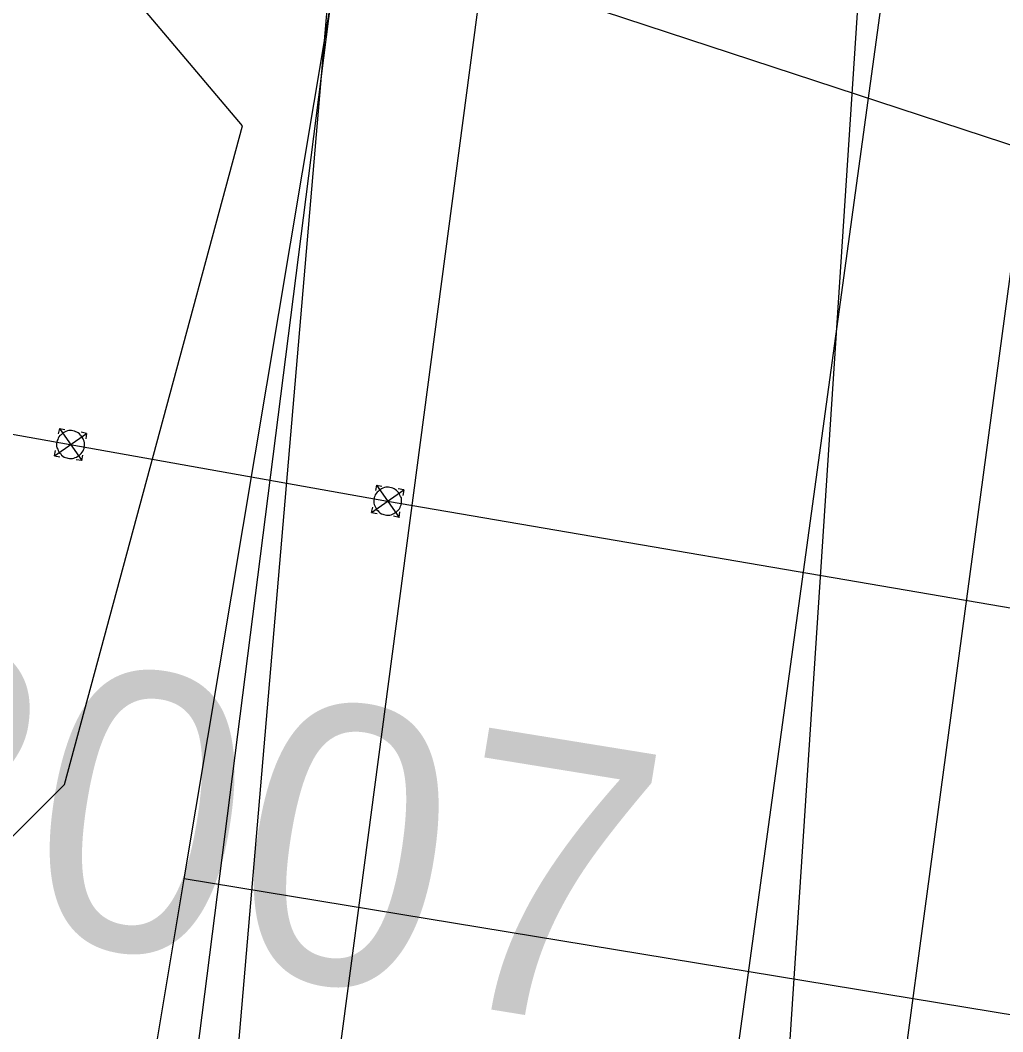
# Model space of a CAD drawing. Extents: x -746464 to -745690, y -1051581 to -1049993.
# Drawn here: x -746225.34 to -746221.806, y -1050950.33 to -1050946.691 of the extents above; entities that cross this region are included whole.
import ezdxf

# ---------------------------------------------------------------- set-up
doc = ezdxf.new("R2010")
doc.units = 0
for name, color, linetype in [('04_CETIN_neprovozovane', 7, 'Continuous'), ('04_CETIN_sdelovaci_podzem', 7, 'Continuous'), ('10_CD_Telematika_metalika', 7, 'Continuous'), ('45_Eltodo_vedeni_NN_zemni', 7, 'Continuous'), ('51_PVaK_kanal_jednotna_overena poloha_rad', 7, 'Continuous'), ('51_PVaK_vodovod_chranicky_objekty', 7, 'Continuous'), ('51_PVaK_vodovod_NEPROVOZUJE PVK_neoverene poloha', 7, 'Continuous'), ('51_PVaK_vodovod_popisy', 7, 'Continuous'), ('51_PVaK_vodovod_zruseno_neoverena poloha', 7, 'Continuous'), ('51_PVaK_vodovod_zruseno_overena poloha', 7, 'Continuous'), ('55_PREdi_chranicky', 7, 'Continuous'), ('55_PREdi_NN', 7, 'Continuous')]:
    doc.layers.add(name, color=color, linetype=linetype)

msp = doc.modelspace()

# ---------------------------------------------------------------- linework, layer by layer
at = {"layer": '04_CETIN_neprovozovane'}
for points in [[(-746231.85, -1050996.02), (-746230.91, -1050990.19), (-746228.57, -1050976.58), (-746225.63, -1050955.02), (-746224.75, -1050949.78)], [(-746187.94, -1050955.84), (-746224.75, -1050949.78)]]:
    msp.add_lwpolyline(points, dxfattribs=at)
at = {"layer": '04_CETIN_sdelovaci_podzem'}
for points in [[(-746222.98, -1050941.3), (-746223.04, -1050941.71), (-746224.33, -1050951.45), (-746225.51, -1050954.69), (-746225.61, -1050958.91), (-746228.37, -1050974.7), (-746229.57, -1050982.2)], [(-746224.75, -1050949.78), (-746223.39, -1050941.65), (-746222.98, -1050941.3)], [(-746223.04, -1050941.71), (-746224.33, -1050951.45)]]:
    msp.add_lwpolyline(points, dxfattribs=at)
at = {"layer": '10_CD_Telematika_metalika'}
msp.add_lwpolyline([(-746116.5515, -1050521.2072), (-746121.17, -1050569.4083), (-746128.2356, -1050608.8476), (-746137.3465, -1050610.3358), (-746147.5731, -1050674.7036), (-746154.0809, -1050701.1205), (-746179.17, -1050709.95), (-746193.05, -1050747.67), (-746206.5153, -1050825.5773), (-746217.2997, -1050901.8512), (-746223.7562, -1050942.9534), (-746230.2716, -1050994.1963), (-746241.2267, -1050999.7305), (-746247.1737, -1051050.0558), (-746252.666, -1051096.5334), (-746257.9099, -1051185.1602), (-746266.649, -1051259.5739), (-746273.1568, -1051294.3622), (-746289.8375, -1051383.5313), (-746309.0892, -1051442.7244), (-746337.772, -1051532.949), (-746327.5816, -1051537.8644), (-746339.3848, -1051562.3342), (-746354.2877, -1051580.5711)], dxfattribs=at)
at = {"layer": '45_Eltodo_vedeni_NN_zemni'}
msp.add_lwpolyline([(-746227.21, -1050958.28), (-746227.69, -1050957.27), (-746226.62, -1050951.27), (-746226.01, -1050950.27), (-746225.18, -1050949.44), (-746224.54, -1050947.07), (-746225.7, -1050945.7), (-746225.43, -1050943.74), (-746225.15, -1050941.87), (-746223.82, -1050934.15), (-746222.64, -1050926.52), (-746222.29, -1050925.52)], dxfattribs=at)
at = {"layer": '51_PVaK_kanal_jednotna_overena poloha_rad'}
msp.add_line((-746227.16, -1050945.37), (-746220.71, -1050947.49), dxfattribs=at)
at = {"layer": '51_PVaK_vodovod_chranicky_objekty'}
for p, q in [((-746225.217, -1050948.258), (-746225.101, -1050948.177)), ((-746225.199, -1050948.159), (-746225.203, -1050948.179)), ((-746225.199, -1050948.159), (-746225.118, -1050948.275)), ((-746225.199, -1050948.159), (-746225.179, -1050948.163)), ((-746225.101, -1050948.177), (-746225.12, -1050948.173)), ((-746225.101, -1050948.177), (-746225.104, -1050948.196)), ((-746225.217, -1050948.258), (-746225.213, -1050948.238)), ((-746225.118, -1050948.275), (-746225.115, -1050948.255)), ((-746225.217, -1050948.258), (-746225.197, -1050948.261)), ((-746225.118, -1050948.275), (-746225.138, -1050948.272)), ((-746224.059, -1050948.363), (-746224.062, -1050948.383)), ((-746224.059, -1050948.363), (-746223.977, -1050948.479)), ((-746224.059, -1050948.363), (-746224.039, -1050948.367)), ((-746224.076, -1050948.462), (-746223.96, -1050948.38)), ((-746223.96, -1050948.38), (-746223.98, -1050948.377)), ((-746223.96, -1050948.38), (-746223.964, -1050948.4)), ((-746224.076, -1050948.462), (-746224.072, -1050948.442)), ((-746224.076, -1050948.462), (-746224.056, -1050948.465)), ((-746223.977, -1050948.479), (-746223.974, -1050948.459)), ((-746223.977, -1050948.479), (-746223.997, -1050948.475))]:
    msp.add_line(p, q, dxfattribs=at)
for points in [[(-746225.11, -1050948.226), (-746225.109, -1050948.221), (-746225.109, -1050948.216), (-746225.109, -1050948.211), (-746225.11, -1050948.205), (-746225.112, -1050948.2), (-746225.114, -1050948.196), (-746225.117, -1050948.191), (-746225.12, -1050948.186), (-746225.123, -1050948.183), (-746225.127, -1050948.179), (-746225.131, -1050948.175), (-746225.136, -1050948.172), (-746225.14, -1050948.171), (-746225.145, -1050948.169), (-746225.15, -1050948.168), (-746225.155, -1050948.167), (-746225.16, -1050948.167), (-746225.165, -1050948.167), (-746225.17, -1050948.168), (-746225.176, -1050948.17), (-746225.18, -1050948.173), (-746225.185, -1050948.175), (-746225.189, -1050948.178), (-746225.193, -1050948.182), (-746225.197, -1050948.185), (-746225.201, -1050948.189), (-746225.203, -1050948.194), (-746225.205, -1050948.199), (-746225.207, -1050948.203), (-746225.208, -1050948.208), (-746225.209, -1050948.213), (-746225.209, -1050948.218), (-746225.209, -1050948.223), (-746225.208, -1050948.229), (-746225.205, -1050948.234), (-746225.203, -1050948.239), (-746225.201, -1050948.243), (-746225.198, -1050948.248), (-746225.194, -1050948.251), (-746225.191, -1050948.255), (-746225.187, -1050948.259), (-746225.182, -1050948.262), (-746225.177, -1050948.264), (-746225.172, -1050948.265), (-746225.168, -1050948.266), (-746225.163, -1050948.267), (-746225.158, -1050948.267), (-746225.152, -1050948.267), (-746225.147, -1050948.266), (-746225.142, -1050948.264), (-746225.137, -1050948.262), (-746225.133, -1050948.259), (-746225.128, -1050948.256), (-746225.124, -1050948.253), (-746225.121, -1050948.249), (-746225.117, -1050948.245), (-746225.114, -1050948.24), (-746225.112, -1050948.236), (-746225.11, -1050948.231), (-746225.11, -1050948.226)], [(-746223.969, -1050948.429), (-746223.968, -1050948.425), (-746223.968, -1050948.419), (-746223.968, -1050948.414), (-746223.969, -1050948.409), (-746223.972, -1050948.404), (-746223.974, -1050948.399), (-746223.976, -1050948.395), (-746223.979, -1050948.39), (-746223.983, -1050948.386), (-746223.986, -1050948.383), (-746223.991, -1050948.379), (-746223.995, -1050948.376), (-746224, -1050948.374), (-746224.005, -1050948.373), (-746224.01, -1050948.372), (-746224.015, -1050948.371), (-746224.02, -1050948.371), (-746224.025, -1050948.371), (-746224.03, -1050948.372), (-746224.036, -1050948.374), (-746224.04, -1050948.377), (-746224.044, -1050948.379), (-746224.049, -1050948.382), (-746224.053, -1050948.386), (-746224.056, -1050948.389), (-746224.06, -1050948.393), (-746224.063, -1050948.398), (-746224.065, -1050948.403), (-746224.067, -1050948.408), (-746224.067, -1050948.413), (-746224.068, -1050948.417), (-746224.068, -1050948.423), (-746224.068, -1050948.428), (-746224.067, -1050948.433), (-746224.065, -1050948.438), (-746224.062, -1050948.443), (-746224.06, -1050948.447), (-746224.057, -1050948.452), (-746224.053, -1050948.456), (-746224.05, -1050948.459), (-746224.046, -1050948.463), (-746224.041, -1050948.466), (-746224.036, -1050948.468), (-746224.032, -1050948.469), (-746224.027, -1050948.47), (-746224.022, -1050948.471), (-746224.017, -1050948.471), (-746224.011, -1050948.471), (-746224.006, -1050948.47), (-746224.001, -1050948.468), (-746223.996, -1050948.465), (-746223.992, -1050948.463), (-746223.987, -1050948.46), (-746223.984, -1050948.456), (-746223.98, -1050948.453), (-746223.976, -1050948.448), (-746223.973, -1050948.444), (-746223.972, -1050948.439), (-746223.97, -1050948.434), (-746223.969, -1050948.429)]]:
    msp.add_lwpolyline(points, dxfattribs=at)
at = {"layer": '51_PVaK_vodovod_NEPROVOZUJE PVK_neoverene poloha'}
msp.add_lwpolyline([(-746224.044, -1050944.393), (-746225.255, -1050958.565), (-746225.932, -1050963.045)], dxfattribs=at)
at = {"layer": '51_PVaK_vodovod_zruseno_neoverena poloha'}
msp.add_line((-746225.16, -1050948.218), (-746225.838, -1050948.096), dxfattribs=at)
at = {"layer": '51_PVaK_vodovod_zruseno_overena poloha'}
for p, q in [((-746224.019, -1050948.422), (-746225.16, -1050948.218)), ((-746219.89, -1050949.13), (-746224.019, -1050948.422))]:
    msp.add_line(p, q, dxfattribs=at)
at = {"layer": '55_PREdi_chranicky'}
msp.add_lwpolyline([(-746221.895, -1050951.451), (-746222.885, -1050951.315), (-746222.07, -1050945.37), (-746221.08, -1050945.506), (-746221.895, -1050951.451)], close=True, dxfattribs=at)
at = {"layer": '55_PREdi_NN'}
for points in [[(-746174.518, -1050894.72), (-746175.58, -1050894.502), (-746213.602, -1050886.573), (-746219.211, -1050924.033), (-746222.128, -1050943.603), (-746222.661, -1050951.707), (-746224.213, -1050963.119), (-746219.87, -1050963.874), (-746219.349, -1050963.973)], [(-746221.26, -1050943.74), (-746222.29, -1050951.403), (-746224.286, -1050963.566)]]:
    msp.add_lwpolyline(points, dxfattribs=at)

# ---------------------------------------------------------------- texts
at = {"layer": '51_PVaK_vodovod_popisy'}
msp.add_text('2007', height=1, rotation=350.7986, dxfattribs=at).set_placement((-746226.083, -1050949.855))

doc.saveas('drawing.dxf')
